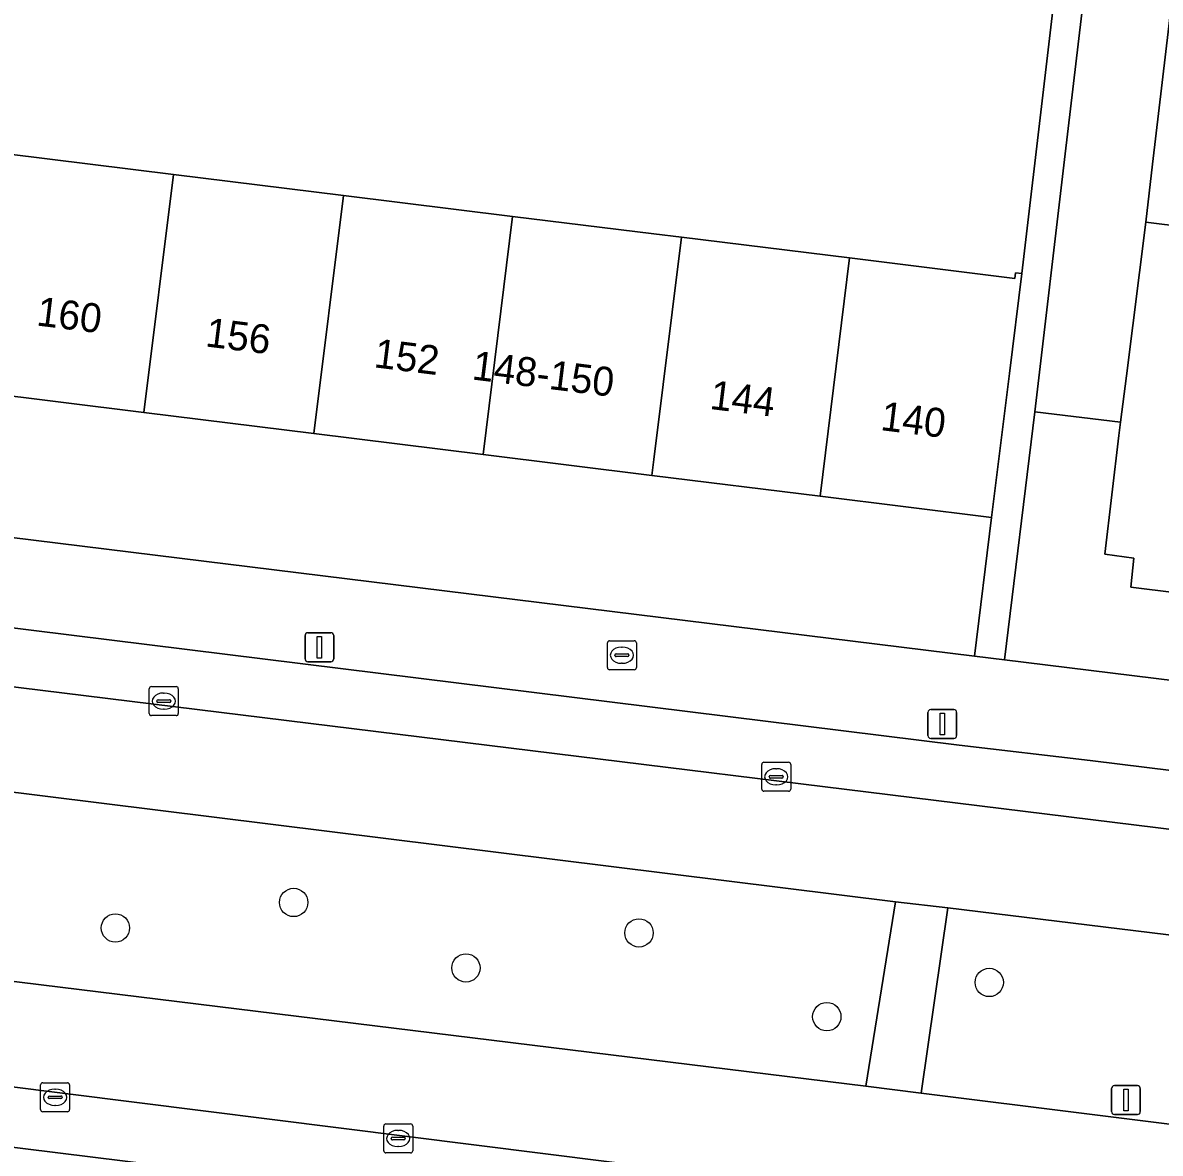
# Model space of a CAD drawing. Extents: x 158086 to 159499, y 382904 to 383981.
# Drawn here: x 158478.22 to 158517.48, y 383380.92 to 383419.92 of the extents above; entities that cross this region are included whole.
import ezdxf

# ---------------------------------------------------------------- set-up
doc = ezdxf.new("R2010")
doc.units = 0
for name, color, linetype in [('IMGEO_Berm_groen', 7, 'Continuous'), ('IMGEO_Boom', 7, 'Continuous'), ('IMGEO_Brandkraan', 7, 'Continuous'), ('IMGEO_Erf', 7, 'Continuous'), ('IMGEO_Kolk', 7, 'Continuous'), ('IMGEO_Lichtmast', 7, 'Continuous'), ('IMGEO_Pand', 7, 'Continuous'), ('IMGEO_Pand_nummerreeks', 7, 'Continuous'), ('IMGEO_Parkeervlak_open', 7, 'Continuous'), ('IMGEO_Rijbaan_lokaal_gesloten', 7, 'Continuous'), ('IMGEO_Verkeersbordpaal', 7, 'Continuous'), ('IMGEO_Voetpad_open', 7, 'Continuous')]:
    doc.layers.add(name, color=color, linetype=linetype)

msp = doc.modelspace()

# ---------------------------------------------------------------- linework, layer by layer
at = {"layer": 'IMGEO_Berm_groen'}
msp.add_lwpolyline([(158508.34, 383389.597), (158465.277, 383394.941), (158461.817, 383395.371), (158460.817, 383388.965), (158463.867, 383388.573), (158507.312, 383383.231)], close=True, dxfattribs=at)
msp.add_lwpolyline([(158538.64, 383385.899), (158510.146, 383389.39), (158509.228, 383382.991), (158538.003, 383379.406), (158577.958, 383374.428), (158581.369, 383374.024)], dxfattribs=at)
at = {"layer": 'IMGEO_Boom'}
for centre in [(158487.569, 383389.572), (158481.416, 383388.692), (158499.487, 383388.521), (158493.514, 383387.313), (158511.575, 383386.812), (158505.97, 383385.631)]:
    msp.add_circle(centre, 0.489, dxfattribs=at)
at = {"layer": 'IMGEO_Brandkraan'}
for p, q in [((158498.397, 383397.676), (158498.397, 383398.528)), ((158498.472, 383398.602), (158499.324, 383398.602)), ((158499.398, 383398.528), (158499.398, 383397.676)), ((158498.656, 383398.096), (158498.656, 383398.108)), ((158498.699, 383398.145), (158499.097, 383398.145)), ((158498.885, 383398.382), (158498.91, 383398.382)), ((158499.14, 383398.108), (158499.14, 383398.096)), ((158499.094, 383398.059), (158498.696, 383398.059)), ((158498.908, 383397.822), (158498.883, 383397.822)), ((158499.324, 383397.602), (158498.472, 383397.602))]:
    msp.add_line(p, q, dxfattribs=at)
for points in [[(158498.397, 383397.676), (158498.397, 383398.528)], [(158498.472, 383398.602), (158499.324, 383398.602)], [(158499.398, 383398.528), (158499.398, 383397.676)], [(158499.324, 383397.602), (158498.472, 383397.602)]]:
    msp.add_lwpolyline(points, dxfattribs=at)
for centre, radius, start, end in [((158498.474, 383398.526), 0.0765, 91.552, 178.448), ((158498.474, 383398.526), 0.0765, 91.552, 178.448), ((158499.322, 383398.526), 0.0765, 1.552, 88.448), ((158499.322, 383398.526), 0.0765, 1.552, 88.448), ((158498.696, 383398.105), 0.0403, 85.8775, 175.7526), ((158498.693, 383398.095), 0.0366, 178.938, 274.7102), ((158499.097, 383398.102), 0.043, 264.8664, 352.4533), ((158499.101, 383398.107), 0.0386, 1.7309, 96.639), ((158498.474, 383397.678), 0.0765, 181.552, 268.448), ((158498.474, 383397.678), 0.0765, 181.552, 268.448), ((158499.322, 383397.678), 0.0765, 271.552, 358.448), ((158499.322, 383397.678), 0.0765, 271.552, 358.448)]:
    msp.add_arc(centre, radius, start, end, dxfattribs=at)
for centre, major_axis, ratio, start_param, end_param in [((158498.884, 383398.102), (-0.387, 0.002), 0.722429, 4.712389, 7.853982), ((158498.909, 383398.102), (-0.39, 0.002), 0.717154, 1.570796, 4.712389)]:
    msp.add_ellipse(centre, major_axis=major_axis, ratio=ratio, start_param=start_param, end_param=end_param, dxfattribs=at)
at = {"layer": 'IMGEO_Erf'}
for points in [[(158477.672, 383415.395), (158483.417, 383414.687), (158489.286, 383413.963), (158495.123, 383413.243), (158500, 383412.641), (158500.95, 383412.524), (158506.758, 383411.807), (158512.458, 383411.104), (158512.482, 383411.297), (158512.7, 383411.269), (158514.217, 383424.172)], [(158518.309, 383424.377), (158517.212, 383415.041), (158516.977, 383413.047), (158523.94, 383412.184)], [(158459.442, 383404.425), (158511.069, 383398.073), (158511.657, 383402.853), (158505.74, 383403.586), (158499.932, 383404.306), (158494.105, 383405.029), (158488.269, 383405.752), (158482.4, 383406.479), (158476.656, 383407.191)], [(158521.373, 383399.839), (158516.457, 383400.452), (158516.567, 383401.455), (158515.564, 383401.587), (158516.046, 383405.683), (158516.105, 383406.144), (158513.15, 383406.496), (158512.098, 383397.946), (158539.491, 383394.575)]]:
    msp.add_lwpolyline(points, dxfattribs=at)
at = {"layer": 'IMGEO_Kolk'}
for p, q in [((158482.586, 383396.091), (158482.586, 383396.943)), ((158482.661, 383397.017), (158483.513, 383397.017)), ((158483.587, 383396.943), (158483.587, 383396.091)), ((158482.845, 383396.511), (158482.845, 383396.523)), ((158482.888, 383396.56), (158483.286, 383396.56)), ((158483.074, 383396.797), (158483.099, 383396.797)), ((158483.329, 383396.523), (158483.329, 383396.511)), ((158483.283, 383396.474), (158482.885, 383396.474)), ((158483.097, 383396.237), (158483.072, 383396.237)), ((158483.513, 383396.017), (158482.661, 383396.017)), ((158503.724, 383393.481), (158503.724, 383394.333)), ((158503.799, 383394.407), (158504.651, 383394.407)), ((158504.212, 383394.187), (158504.237, 383394.187)), ((158504.725, 383394.333), (158504.725, 383393.481)), ((158503.983, 383393.901), (158503.983, 383393.913)), ((158504.421, 383393.864), (158504.023, 383393.864)), ((158504.026, 383393.95), (158504.424, 383393.95)), ((158504.467, 383393.913), (158504.467, 383393.901)), ((158504.651, 383393.407), (158503.799, 383393.407)), ((158504.235, 383393.627), (158504.21, 383393.627)), ((158478.835, 383382.423), (158478.835, 383383.275)), ((158478.91, 383383.349), (158479.762, 383383.349)), ((158479.836, 383383.275), (158479.836, 383382.423)), ((158479.094, 383382.843), (158479.094, 383382.855)), ((158479.532, 383382.806), (158479.134, 383382.806)), ((158479.137, 383382.892), (158479.535, 383382.892)), ((158479.323, 383383.129), (158479.348, 383383.129)), ((158479.578, 383382.855), (158479.578, 383382.843)), ((158479.346, 383382.569), (158479.321, 383382.569)), ((158479.762, 383382.349), (158478.91, 383382.349)), ((158490.677, 383381.003), (158490.677, 383381.855)), ((158490.752, 383381.929), (158491.604, 383381.929)), ((158491.165, 383381.709), (158491.19, 383381.709)), ((158491.678, 383381.855), (158491.678, 383381.003)), ((158490.936, 383381.423), (158490.936, 383381.435)), ((158491.374, 383381.386), (158490.976, 383381.386)), ((158490.979, 383381.472), (158491.377, 383381.472)), ((158491.42, 383381.435), (158491.42, 383381.423)), ((158491.604, 383380.929), (158490.752, 383380.929)), ((158491.188, 383381.149), (158491.163, 383381.149))]:
    msp.add_line(p, q, dxfattribs=at)
for points in [[(158482.586, 383396.091), (158482.586, 383396.943)], [(158482.661, 383397.017), (158483.513, 383397.017)], [(158483.587, 383396.943), (158483.587, 383396.091)], [(158483.513, 383396.017), (158482.661, 383396.017)], [(158503.724, 383393.481), (158503.724, 383394.333)], [(158503.799, 383394.407), (158504.651, 383394.407)], [(158504.725, 383394.333), (158504.725, 383393.481)], [(158504.651, 383393.407), (158503.799, 383393.407)], [(158478.835, 383382.423), (158478.835, 383383.275)], [(158478.91, 383383.349), (158479.762, 383383.349)], [(158479.836, 383383.275), (158479.836, 383382.423)], [(158479.762, 383382.349), (158478.91, 383382.349)], [(158490.677, 383381.003), (158490.677, 383381.855)], [(158490.752, 383381.929), (158491.604, 383381.929)], [(158491.678, 383381.855), (158491.678, 383381.003)], [(158491.604, 383380.929), (158490.752, 383380.929)]]:
    msp.add_lwpolyline(points, dxfattribs=at)
for centre, radius, start, end in [((158482.663, 383396.941), 0.0765, 91.552, 178.448), ((158482.663, 383396.941), 0.0765, 91.552, 178.448), ((158483.511, 383396.941), 0.0765, 1.552, 88.448), ((158483.511, 383396.941), 0.0765, 1.552, 88.448), ((158482.885, 383396.52), 0.0403, 85.8775, 175.7526), ((158482.882, 383396.51), 0.0366, 178.938, 274.7102), ((158483.286, 383396.517), 0.043, 264.8664, 352.4533), ((158483.29, 383396.522), 0.0386, 1.7309, 96.639), ((158482.663, 383396.093), 0.0765, 181.552, 268.448), ((158482.663, 383396.093), 0.0765, 181.552, 268.448), ((158483.511, 383396.093), 0.0765, 271.552, 358.448), ((158483.511, 383396.093), 0.0765, 271.552, 358.448), ((158503.801, 383394.331), 0.0765, 91.552, 178.448), ((158503.801, 383394.331), 0.0765, 91.552, 178.448), ((158504.649, 383394.331), 0.0765, 1.552, 88.448), ((158504.649, 383394.331), 0.0765, 1.552, 88.448), ((158504.023, 383393.91), 0.0403, 85.8775, 175.7526), ((158504.02, 383393.9), 0.0366, 178.938, 274.7102), ((158504.424, 383393.907), 0.043, 264.8664, 352.4533), ((158504.428, 383393.912), 0.0386, 1.7309, 96.639), ((158503.801, 383393.483), 0.0765, 181.552, 268.448), ((158503.801, 383393.483), 0.0765, 181.552, 268.448), ((158504.649, 383393.483), 0.0765, 271.552, 358.448), ((158504.649, 383393.483), 0.0765, 271.552, 358.448), ((158478.912, 383383.273), 0.0765, 91.552, 178.448), ((158478.912, 383383.273), 0.0765, 91.552, 178.448), ((158479.76, 383383.273), 0.0765, 1.552, 88.448), ((158479.76, 383383.273), 0.0765, 1.552, 88.448), ((158479.134, 383382.852), 0.0403, 85.8775, 175.7526), ((158479.131, 383382.842), 0.0366, 178.938, 274.7102), ((158479.535, 383382.849), 0.043, 264.8664, 352.4533), ((158479.539, 383382.854), 0.0386, 1.7309, 96.639), ((158478.912, 383382.425), 0.0765, 181.552, 268.448), ((158478.912, 383382.425), 0.0765, 181.552, 268.448), ((158479.76, 383382.425), 0.0765, 271.552, 358.448), ((158479.76, 383382.425), 0.0765, 271.552, 358.448), ((158490.754, 383381.853), 0.0765, 91.552, 178.448), ((158490.754, 383381.853), 0.0765, 91.552, 178.448), ((158491.602, 383381.853), 0.0765, 1.552, 88.448), ((158491.602, 383381.853), 0.0765, 1.552, 88.448), ((158490.976, 383381.432), 0.0403, 85.8775, 175.7526), ((158490.973, 383381.422), 0.0366, 178.938, 274.7102), ((158491.377, 383381.429), 0.043, 264.8664, 352.4533), ((158491.381, 383381.434), 0.0386, 1.7309, 96.639), ((158490.754, 383381.005), 0.0765, 181.552, 268.448), ((158490.754, 383381.005), 0.0765, 181.552, 268.448), ((158491.602, 383381.005), 0.0765, 271.552, 358.448), ((158491.602, 383381.005), 0.0765, 271.552, 358.448)]:
    msp.add_arc(centre, radius, start, end, dxfattribs=at)
for centre, major_axis, ratio, start_param, end_param in [((158483.073, 383396.517), (-0.387, 0.002), 0.722429, 4.712389, 7.853982), ((158483.098, 383396.517), (-0.39, 0.002), 0.717154, 1.570796, 4.712389), ((158504.211, 383393.907), (-0.387, 0.002), 0.722429, 4.712389, 7.853982), ((158504.236, 383393.907), (-0.39, 0.002), 0.717154, 1.570796, 4.712389), ((158479.322, 383382.849), (-0.387, 0.002), 0.722429, 4.712389, 7.853982), ((158479.347, 383382.849), (-0.39, 0.002), 0.717154, 1.570796, 4.712389), ((158491.164, 383381.429), (-0.387, 0.002), 0.722429, 4.712389, 7.853982), ((158491.189, 383381.429), (-0.39, 0.002), 0.717154, 1.570796, 4.712389)]:
    msp.add_ellipse(centre, major_axis=major_axis, ratio=ratio, start_param=start_param, end_param=end_param, dxfattribs=at)
at = {"layer": 'IMGEO_Lichtmast'}
for p, q in [((158488.061, 383398.878), (158488.851, 383398.878)), ((158488.851, 383398.878), (158488.061, 383398.878)), ((158487.961, 383397.978), (158487.961, 383398.778)), ((158487.961, 383398.778), (158487.961, 383397.978)), ((158488.951, 383398.778), (158488.951, 383397.978)), ((158488.951, 383397.978), (158488.951, 383398.778)), ((158488.851, 383397.878), (158488.061, 383397.878)), ((158488.061, 383397.878), (158488.851, 383397.878)), ((158509.458, 383395.328), (158509.458, 383396.128)), ((158509.458, 383396.128), (158509.458, 383395.328)), ((158509.558, 383396.228), (158510.348, 383396.228)), ((158510.348, 383396.228), (158509.558, 383396.228)), ((158510.448, 383396.128), (158510.448, 383395.328)), ((158510.448, 383395.328), (158510.448, 383396.128)), ((158510.348, 383395.228), (158509.558, 383395.228)), ((158509.558, 383395.228), (158510.348, 383395.228))]:
    msp.add_line(p, q, dxfattribs=at)
for points in [[(158488.381, 383398.753), (158488.531, 383398.753), (158488.531, 383398.003), (158488.381, 383398.003), (158488.381, 383398.753)], [(158509.878, 383396.103), (158510.028, 383396.103), (158510.028, 383395.353), (158509.878, 383395.353), (158509.878, 383396.103)]]:
    msp.add_lwpolyline(points, dxfattribs=at)
for centre, start, end in [((158488.061, 383398.778), 90, 180), ((158488.061, 383398.778), 90, 180), ((158488.851, 383398.778), 0, 90), ((158488.851, 383398.778), 360, 90), ((158488.061, 383397.978), 180, 270), ((158488.061, 383397.978), 180, 270), ((158488.851, 383397.978), 270, 0), ((158488.851, 383397.978), 270, 0), ((158509.558, 383396.128), 90, 180), ((158509.558, 383396.128), 90, 180), ((158510.348, 383396.128), 0, 90), ((158510.348, 383396.128), 360, 90), ((158509.558, 383395.328), 180, 270), ((158509.558, 383395.328), 180, 270), ((158510.348, 383395.328), 270, 0), ((158510.348, 383395.328), 270, 0)]:
    msp.add_arc(centre, 0.1, start, end, dxfattribs=at)
at = {"layer": 'IMGEO_Pand'}
for points in [[(158518.309, 383424.377), (158515.295, 383424.731), (158514.197, 383415.395), (158513.15, 383406.496), (158516.105, 383406.144), (158516.31, 383407.741), (158516.977, 383413.047), (158517.212, 383415.041)], [(158482.4, 383406.479), (158483.417, 383414.687), (158477.672, 383415.395), (158476.656, 383407.191)], [(158482.4, 383406.479), (158488.269, 383405.752), (158489.286, 383413.963), (158483.417, 383414.687)], [(158495.123, 383413.243), (158489.286, 383413.963), (158488.269, 383405.752), (158494.105, 383405.029)], [(158500.95, 383412.524), (158500, 383412.641), (158495.123, 383413.243), (158494.105, 383405.029), (158499.932, 383404.306), (158500, 383404.857)], [(158523.459, 383408.304), (158523.94, 383412.184), (158516.977, 383413.047), (158516.31, 383407.741), (158516.105, 383406.144), (158516.046, 383405.683), (158515.564, 383401.587), (158516.567, 383401.455), (158516.457, 383400.452), (158521.373, 383399.839), (158521.495, 383400.82), (158522.515, 383400.689)], [(158500.95, 383412.524), (158500, 383404.857), (158499.932, 383404.306), (158505.74, 383403.586), (158506.758, 383411.807)], [(158505.74, 383403.586), (158511.657, 383402.853), (158512.272, 383407.816), (158512.7, 383411.269), (158512.482, 383411.297), (158512.458, 383411.104), (158506.758, 383411.807)]]:
    msp.add_lwpolyline(points, close=True, dxfattribs=at)
at = {"layer": 'IMGEO_Parkeervlak_open'}
for points in [[(158577.108, 383386.827), (158539.189, 383391.495), (158515.06, 383394.465), (158510.534, 383395.003), (158469.214, 383400.114)], [(158465.723, 383398.507), (158538.992, 383389.488), (158580.062, 383384.432)], [(158507.896, 383379.433), (158463.372, 383385.022)], [(158466.503, 383382.527), (158504.059, 383377.884)]]:
    msp.add_lwpolyline(points, dxfattribs=at)
at = {"layer": 'IMGEO_Rijbaan_lokaal_gesloten'}
msp.add_lwpolyline([(158465.723, 383398.507), (158465.277, 383394.941), (158508.34, 383389.597), (158510.146, 383389.39), (158538.64, 383385.899), (158579.65, 383380.875), (158580.062, 383384.432), (158538.992, 383389.488)], close=True, dxfattribs=at)
msp.add_lwpolyline([(158523.656, 383377.465), (158537.643, 383375.74), (158577.071, 383370.879), (158577.506, 383370.825), (158577.958, 383374.428), (158538.003, 383379.406), (158509.228, 383382.991), (158507.312, 383383.231), (158463.867, 383388.573), (158463.372, 383385.022), (158507.896, 383379.433)], dxfattribs=at)
at = {"layer": 'IMGEO_Verkeersbordpaal'}
for p, q in [((158515.897, 383383.254), (158516.687, 383383.254)), ((158516.687, 383383.254), (158515.897, 383383.254)), ((158515.797, 383382.354), (158515.797, 383383.154)), ((158515.797, 383383.154), (158515.797, 383382.354)), ((158516.787, 383383.154), (158516.787, 383382.354)), ((158516.787, 383382.354), (158516.787, 383383.154)), ((158516.687, 383382.254), (158515.897, 383382.254)), ((158515.897, 383382.254), (158516.687, 383382.254))]:
    msp.add_line(p, q, dxfattribs=at)
msp.add_lwpolyline([(158516.217, 383383.129), (158516.367, 383383.129), (158516.367, 383382.379), (158516.217, 383382.379), (158516.217, 383383.129)], dxfattribs=at)
for centre, start, end in [((158515.897, 383383.154), 90, 180), ((158515.897, 383383.154), 90, 180), ((158516.687, 383383.154), 0, 90), ((158516.687, 383383.154), 360, 90), ((158515.897, 383382.354), 180, 270), ((158515.897, 383382.354), 180, 270), ((158516.687, 383382.354), 270, 0), ((158516.687, 383382.354), 270, 0)]:
    msp.add_arc(centre, 0.1, start, end, dxfattribs=at)
at = {"layer": 'IMGEO_Voetpad_open'}
for points in [[(158514.217, 383424.172), (158512.7, 383411.269), (158512.272, 383407.816), (158511.657, 383402.853), (158511.069, 383398.073), (158512.098, 383397.946), (158513.15, 383406.496), (158514.197, 383415.395), (158515.295, 383424.731)], [(158539.491, 383394.575), (158512.098, 383397.946), (158511.069, 383398.073), (158459.442, 383404.425), (158457.052, 383404.704)], [(158469.214, 383400.114), (158510.534, 383395.003), (158515.06, 383394.465), (158539.189, 383391.495), (158577.108, 383386.827)], [(158504.059, 383377.884), (158466.503, 383382.527)]]:
    msp.add_lwpolyline(points, dxfattribs=at)
msp.add_lwpolyline([(158509.228, 383382.991), (158510.146, 383389.39), (158508.34, 383389.597), (158507.312, 383383.231)], close=True, dxfattribs=at)

# ---------------------------------------------------------------- texts
at = {"layer": 'IMGEO_Pand_nummerreeks'}
for s, rotation, p in [('160', 352.9278, (158478.663, 383409.482)), ('156', 352.9291, (158484.494, 383408.759)), ('152', 352.9303, (158490.311, 383408.039)), ('148-150', 352.927, (158493.693, 383407.619)), ('144', 352.9337, (158501.902, 383406.601)), ('140', 352.9309, (158507.794, 383405.871))]:
    msp.add_text(s, height=1, rotation=rotation, dxfattribs=at).set_placement(p)

doc.saveas('drawing.dxf')
